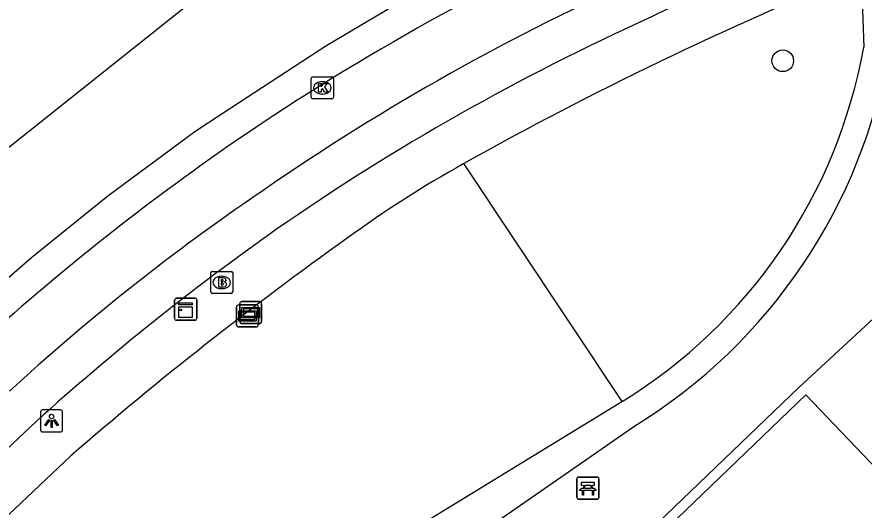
# Model space of a CAD drawing. Extents: x 156651 to 158072, y 387631 to 388990.
# Drawn here: x 157534.75 to 157573.12, y 388252.25 to 388274.57 of the extents above; entities that cross this region are included whole.
import ezdxf

# ---------------------------------------------------------------- set-up
doc = ezdxf.new("R2010")
doc.units = 0
for name, color, linetype in [('IMGEO_Bank', 7, 'Continuous'), ('IMGEO_Boom', 7, 'Continuous'), ('IMGEO_Brandkraan', 7, 'Continuous'), ('IMGEO_Groenvoorziening', 7, 'Continuous'), ('IMGEO_Hek', 7, 'Continuous'), ('IMGEO_Kast', 7, 'Continuous'), ('IMGEO_Kolk', 7, 'Continuous'), ('IMGEO_Lichtpunt', 7, 'Continuous'), ('IMGEO_Pand', 7, 'Continuous'), ('IMGEO_Rijbaan_lokaal_gesloten', 7, 'Continuous'), ('IMGEO_Verklikker', 7, 'Continuous'), ('IMGEO_Voetpad_halfverhard', 7, 'Continuous'), ('IMGEO_Voetpad_open', 7, 'Continuous')]:
    doc.layers.add(name, color=color, linetype=linetype)

msp = doc.modelspace()

# ---------------------------------------------------------------- linework, layer by layer
at = {"layer": 'IMGEO_Bank'}
for p, q in [((157560.116, 388252.817), (157560.116, 388253.658)), ((157560.116, 388253.658), (157560.116, 388252.817)), ((157560.191, 388253.742), (157561.032, 388253.742)), ((157561.032, 388253.742), (157560.191, 388253.742)), ((157561.116, 388253.667), (157561.116, 388252.826)), ((157561.116, 388252.826), (157561.116, 388253.667)), ((157560.425, 388253.248), (157560.425, 388253.354)), ((157560.469, 388253.354), (157560.469, 388253.248)), ((157560.757, 388253.36), (157560.475, 388253.36)), ((157560.763, 388253.248), (157560.763, 388253.354)), ((157560.807, 388253.354), (157560.807, 388253.248)), ((157560.813, 388253.14), (157560.42, 388253.14)), ((157560.475, 388253.242), (157560.757, 388253.242)), ((157561.041, 388252.742), (157560.2, 388252.742)), ((157560.2, 388252.742), (157561.041, 388252.742))]:
    msp.add_line(p, q, dxfattribs=at)
for points in [[(157560.419, 388253.36), (157560.333, 388253.36), (157560.333, 388253.521), (157560.896, 388253.521), (157560.896, 388253.36), (157560.813, 388253.36)], [(157560.363, 388253.14), (157560.221, 388253.14), (157560.333, 388253.242), (157560.419, 388253.242)], [(157560.413, 388253.133), (157560.413, 388252.926), (157560.37, 388252.926), (157560.37, 388253.133)], [(157560.813, 388253.242), (157560.896, 388253.242), (157561.008, 388253.14), (157560.869, 388253.14)], [(157560.863, 388253.133), (157560.863, 388252.926), (157560.819, 388252.926), (157560.819, 388253.133)]]:
    msp.add_lwpolyline(points, dxfattribs=at)
for centre, radius, start, end in [((157560.194, 388253.664), 0.0779, 92.4484, 184.2845), ((157560.194, 388253.664), 0.0779, 92.4484, 184.2845), ((157561.038, 388253.664), 0.0779, 2.4484, 94.2845), ((157561.038, 388253.664), 0.0779, 2.4484, 94.2845), ((157560.418, 388253.353), 0.00671, 2.8957, 87.1043), ((157560.475, 388253.353), 0.00671, 92.8957, 177.1043), ((157560.757, 388253.353), 0.00671, 2.8957, 87.1043), ((157560.814, 388253.353), 0.00671, 92.8957, 177.1043), ((157560.363, 388253.133), 0.00671, 2.8957, 87.1043), ((157560.42, 388253.133), 0.00671, 92.8957, 177.1043), ((157560.418, 388253.249), 0.00671, 272.8957, 357.1043), ((157560.475, 388253.249), 0.00671, 182.8957, 267.1043), ((157560.757, 388253.249), 0.00671, 272.8957, 357.1043), ((157560.814, 388253.249), 0.00671, 182.8957, 267.1043), ((157560.812, 388253.133), 0.00671, 2.8957, 87.1043), ((157560.869, 388253.133), 0.00671, 92.8957, 177.1043), ((157560.194, 388252.82), 0.0779, 182.4484, 274.2845), ((157560.194, 388252.82), 0.0779, 182.4484, 274.2845), ((157561.038, 388252.82), 0.0779, 272.4484, 4.2845), ((157561.038, 388252.82), 0.0779, 272.4484, 4.2845)]:
    msp.add_arc(centre, radius, start, end, dxfattribs=at)
at = {"layer": 'IMGEO_Boom'}
msp.add_circle((157569.441, 388272.582), 0.489, dxfattribs=at)
at = {"layer": 'IMGEO_Brandkraan'}
for p, q in [((157543.529, 388262.128), (157543.529, 388262.98)), ((157543.604, 388263.054), (157544.456, 388263.054)), ((157544.53, 388262.98), (157544.53, 388262.128)), ((157544.017, 388262.834), (157544.042, 388262.834)), ((157544.04, 388262.274), (157544.015, 388262.274)), ((157544.456, 388262.054), (157543.604, 388262.054))]:
    msp.add_line(p, q, dxfattribs=at)
for points in [[(157543.529, 388262.128), (157543.529, 388262.98)], [(157543.604, 388263.054), (157544.456, 388263.054)], [(157544.53, 388262.98), (157544.53, 388262.128)], [(157543.877, 388262.754), (157543.877, 388262.354), (157544.09, 388262.354)], [(157544.108, 388262.754), (157543.877, 388262.754)], [(157544.056, 388262.673), (157544.002, 388262.673), (157544.002, 388262.597)], [(157544.002, 388262.597), (157544.055, 388262.597)], [(157544.064, 388262.521), (157544.002, 388262.521), (157544.002, 388262.44)], [(157544.002, 388262.44), (157544.064, 388262.44)], [(157544.456, 388262.054), (157543.604, 388262.054)]]:
    msp.add_lwpolyline(points, dxfattribs=at)
for centre, radius, start, end in [((157543.606, 388262.978), 0.0765, 91.552, 178.448), ((157543.606, 388262.978), 0.0765, 91.552, 178.448), ((157544.454, 388262.978), 0.0765, 1.552, 88.448), ((157544.454, 388262.978), 0.0765, 1.552, 88.448), ((157544.057, 388262.635), 0.0379, 267.8285, 90.9355), ((157544.065, 388262.48), 0.0404, 269.8759, 90.5077), ((157544.112, 388262.609), 0.145, 59.4692, 91.5367), ((157544.137, 388262.656), 0.0922, 285.5137, 58.1501), ((157544.142, 388262.464), 0.105, 301.3115, 78.989), ((157543.606, 388262.13), 0.0765, 181.552, 268.448), ((157543.606, 388262.13), 0.0765, 181.552, 268.448), ((157544.096, 388262.605), 0.251, 268.6676, 293.5347), ((157544.454, 388262.13), 0.0765, 271.552, 358.448), ((157544.454, 388262.13), 0.0765, 271.552, 358.448)]:
    msp.add_arc(centre, radius, start, end, dxfattribs=at)
for centre, major_axis, ratio, start_param, end_param in [((157544.016, 388262.554), (-0.387, 0.002), 0.722429, 4.712389, 7.853982), ((157544.041, 388262.554), (-0.39, 0.002), 0.717154, 1.570796, 4.712389)]:
    msp.add_ellipse(centre, major_axis=major_axis, ratio=ratio, start_param=start_param, end_param=end_param, dxfattribs=at)
at = {"layer": 'IMGEO_Groenvoorziening'}
for points in [[(157580.396, 388278.594), (157580.164, 388267.028), (157570.163, 388257.803), (157549.83, 388238.291), (157521.638, 388210.734), (157521.476, 388210.646), (157518.075, 388210.62)], [(157562.167, 388257.165), (157555, 388267.932)], [(157537.177, 388254.693), (157507.77, 388226.91)]]:
    msp.add_lwpolyline(points, dxfattribs=at)
for centre, radius, start, end in [((157634.158, 388126.334), 162.222, 112.14994, 119.20658), ((157579.987, 388222.972), 51.436, 119.0636, 126.0499), ((157648.473, 388126.135), 170.041, 125.50516, 130.88351)]:
    msp.add_arc(centre, radius, start, end, dxfattribs=at)
at = {"layer": 'IMGEO_Hek'}
for points in [[(157580.396, 388278.594), (157580.164, 388267.028), (157570.163, 388257.803)], [(157570.163, 388257.803), (157549.83, 388238.291), (157521.638, 388210.734)]]:
    msp.add_lwpolyline(points, dxfattribs=at)
at = {"layer": 'IMGEO_Kast'}
for p, q in [((157541.897, 388260.913), (157541.897, 388261.754)), ((157541.897, 388261.754), (157541.897, 388260.913)), ((157541.972, 388261.838), (157542.813, 388261.838)), ((157542.813, 388261.838), (157541.972, 388261.838)), ((157542.897, 388261.763), (157542.897, 388260.922)), ((157542.897, 388260.922), (157542.897, 388261.763)), ((157542.822, 388260.838), (157541.981, 388260.838)), ((157541.981, 388260.838), (157542.822, 388260.838))]:
    msp.add_line(p, q, dxfattribs=at)
for points in [[(157542.092, 388261.628), (157542.692, 388261.628), (157542.692, 388261.543), (157542.092, 388261.543), (157542.092, 388261.628)], [(157542.092, 388261.453), (157542.692, 388261.453), (157542.692, 388260.964), (157542.092, 388260.964), (157542.092, 388261.453)]]:
    msp.add_lwpolyline(points, dxfattribs=at)
msp.add_circle((157542.176, 388261.302), 0.0377, dxfattribs=at)
for centre, start, end in [((157541.975, 388261.76), 92.4484, 184.2845), ((157541.975, 388261.76), 92.4484, 184.2845), ((157542.819, 388261.76), 2.4484, 94.2845), ((157542.819, 388261.76), 2.4484, 94.2845), ((157541.975, 388260.916), 182.4484, 274.2845), ((157541.975, 388260.916), 182.4484, 274.2845), ((157542.819, 388260.916), 272.4484, 4.2845), ((157542.819, 388260.916), 272.4484, 4.2845)]:
    msp.add_arc(centre, 0.0779, start, end, dxfattribs=at)
at = {"layer": 'IMGEO_Kolk'}
for p, q in [((157548.085, 388270.931), (157548.085, 388271.783)), ((157548.16, 388271.857), (157549.012, 388271.857)), ((157549.086, 388271.783), (157549.086, 388270.931)), ((157548.573, 388271.637), (157548.598, 388271.637)), ((157548.596, 388271.077), (157548.571, 388271.077)), ((157549.012, 388270.857), (157548.16, 388270.857))]:
    msp.add_line(p, q, dxfattribs=at)
for points in [[(157548.085, 388270.931), (157548.085, 388271.783)], [(157548.16, 388271.857), (157549.012, 388271.857)], [(157549.086, 388271.783), (157549.086, 388270.931)], [(157548.406, 388271.557), (157548.529, 388271.557), (157548.529, 388271.406), (157548.659, 388271.557), (157548.823, 388271.557), (157548.677, 388271.406), (157548.83, 388271.157), (157548.678, 388271.157), (157548.593, 388271.321), (157548.529, 388271.254), (157548.529, 388271.157), (157548.406, 388271.157), (157548.406, 388271.557)], [(157549.012, 388270.857), (157548.16, 388270.857)]]:
    msp.add_lwpolyline(points, dxfattribs=at)
for centre, start, end in [((157548.162, 388271.781), 91.552, 178.448), ((157548.162, 388271.781), 91.552, 178.448), ((157549.01, 388271.781), 1.552, 88.448), ((157549.01, 388271.781), 1.552, 88.448), ((157548.162, 388270.933), 181.552, 268.448), ((157548.162, 388270.933), 181.552, 268.448), ((157549.01, 388270.933), 271.552, 358.448), ((157549.01, 388270.933), 271.552, 358.448)]:
    msp.add_arc(centre, 0.0765, start, end, dxfattribs=at)
for centre, major_axis, ratio, start_param, end_param in [((157548.572, 388271.357), (-0.387, 0.002), 0.722429, 4.712389, 7.853982), ((157548.597, 388271.357), (-0.39, 0.002), 0.717154, 1.570796, 4.712389)]:
    msp.add_ellipse(centre, major_axis=major_axis, ratio=ratio, start_param=start_param, end_param=end_param, dxfattribs=at)
at = {"layer": 'IMGEO_Lichtpunt'}
for p, q in [((157536.725, 388256.782), (157535.917, 388256.782)), ((157536.725, 388256.782), (157535.917, 388256.782)), ((157535.823, 388256.687), (157535.823, 388255.88)), ((157535.823, 388256.687), (157535.823, 388255.88)), ((157536.819, 388255.88), (157536.819, 388256.687)), ((157536.819, 388255.88), (157536.819, 388256.687)), ((157535.917, 388255.786), (157536.725, 388255.786)), ((157535.917, 388255.786), (157536.725, 388255.786))]:
    msp.add_line(p, q, dxfattribs=at)
for points in [[(157536.197, 388256.351), (157536.236, 388256.323), (157536.048, 388256.061), (157536.01, 388256.088), (157536.197, 388256.351)], [(157536.409, 388256.323), (157536.447, 388256.35), (157536.634, 388256.088), (157536.595, 388256.06), (157536.409, 388256.323)], [(157536.299, 388256.303), (157536.346, 388256.303), (157536.346, 388255.981), (157536.299, 388255.981), (157536.299, 388256.303)]]:
    msp.add_lwpolyline(points, dxfattribs=at)
msp.add_circle((157536.322, 388256.485), 0.0994, dxfattribs=at)
for centre, start, end in [((157535.917, 388256.687), 90, 180), ((157535.917, 388256.687), 90, 180), ((157536.725, 388256.687), 0, 90), ((157536.725, 388256.687), 0, 90), ((157535.917, 388255.88), 180, 270), ((157535.917, 388255.88), 180, 270), ((157536.725, 388255.88), 270, 0), ((157536.725, 388255.88), 270, 360)]:
    msp.add_arc(centre, 0.0946, start, end, dxfattribs=at)
at = {"layer": 'IMGEO_Pand'}
msp.add_lwpolyline([(157567.99, 388213.072), (157562.196, 388219.112), (157558.734, 388222.72), (157562.775, 388226.601), (157551.074, 388238.835), (157562.705, 388250), (157570.484, 388257.467), (157577.622, 388250), (157591.461, 388235.522)], dxfattribs=at)
at = {"layer": 'IMGEO_Rijbaan_lokaal_gesloten'}
for points in [[(157604.176, 388291.909), (157580.335, 388286.846), (157576.49, 388285.809), (157573.173, 388284.771), (157566.421, 388282.227), (157562.832, 388280.636), (157554.412, 388276.492), (157551.787, 388275.045), (157548.741, 388273.25), (157544.093, 388270.208), (157542.816, 388269.372), (157538.864, 388266.452), (157535.424, 388263.688), (157531.791, 388260.522), (157524.981, 388254.108)], [(157544.741, 388276.909), (157521.91, 388258.748)]]:
    msp.add_lwpolyline(points, dxfattribs=at)
for centre, radius, start, end in [((157607.879, 388176.392), 112.084, 114.51617, 124.89367), ((157609.422, 388175.101), 114.027, 125.15849, 132.33785)]:
    msp.add_arc(centre, radius, start, end, dxfattribs=at)
at = {"layer": 'IMGEO_Verklikker'}
for p, q in [((157544.698, 388260.639), (157544.698, 388261.439)), ((157544.698, 388261.439), (157544.698, 388260.639)), ((157544.798, 388261.539), (157545.588, 388261.539)), ((157545.588, 388261.539), (157544.798, 388261.539)), ((157544.845, 388260.787), (157544.845, 388261.587)), ((157544.845, 388261.587), (157544.845, 388260.787)), ((157544.945, 388261.687), (157545.735, 388261.687)), ((157545.735, 388261.687), (157544.945, 388261.687)), ((157545.688, 388261.439), (157545.688, 388260.639)), ((157545.688, 388260.639), (157545.688, 388261.439)), ((157545.835, 388261.587), (157545.835, 388260.787)), ((157545.835, 388260.787), (157545.835, 388261.587)), ((157545.735, 388260.687), (157544.945, 388260.687)), ((157544.945, 388260.687), (157545.735, 388260.687)), ((157545.588, 388260.539), (157544.798, 388260.539)), ((157544.798, 388260.539), (157545.588, 388260.539))]:
    msp.add_line(p, q, dxfattribs=at)
for points in [[(157544.946, 388261.419), (157545.734, 388261.419), (157545.734, 388260.955), (157544.946, 388260.955), (157544.946, 388261.419)], [(157545.011, 388261.354), (157545.011, 388261.02), (157545.669, 388261.02), (157545.669, 388261.354), (157545.011, 388261.354)], [(157544.799, 388261.271), (157545.587, 388261.271), (157545.587, 388260.807), (157544.799, 388260.807), (157544.799, 388261.271)], [(157544.864, 388261.206), (157544.864, 388260.872), (157545.522, 388260.872), (157545.522, 388261.206), (157544.864, 388261.206)]]:
    msp.add_lwpolyline(points, dxfattribs=at)
for centre, start, end in [((157544.798, 388261.439), 90, 180), ((157544.798, 388261.439), 90, 180), ((157544.945, 388261.587), 90, 180), ((157544.945, 388261.587), 90, 180), ((157545.588, 388261.439), 0, 90), ((157545.588, 388261.439), 360, 90), ((157545.735, 388261.587), 0, 90), ((157545.735, 388261.587), 360, 90), ((157544.798, 388260.639), 180, 270), ((157544.798, 388260.639), 180, 270), ((157544.945, 388260.787), 180, 270), ((157544.945, 388260.787), 180, 270), ((157545.588, 388260.639), 270, 0), ((157545.588, 388260.639), 270, 0), ((157545.735, 388260.787), 270, 0), ((157545.735, 388260.787), 270, 0)]:
    msp.add_arc(centre, 0.1, start, end, dxfattribs=at)
at = {"layer": 'IMGEO_Voetpad_halfverhard'}
for points in [[(157572.995, 388276.584), (157573.109, 388273.201)], [(157562.167, 388257.165), (157562.026, 388257.076), (157553.246, 388251.711), (157549.198, 388248.998), (157545.322, 388245.734)], [(157546.12, 388244.598), (157549.984, 388247.466), (157555.487, 388251.042), (157562.747, 388256.067)]]:
    msp.add_lwpolyline(points, dxfattribs=at)
for centre, radius, start, end in [((157549.765, 388277.379), 23.715, 301.5318, 349.8536), ((157549.717, 388277.265), 24.883, 301.5783, 350.4799)]:
    msp.add_arc(centre, radius, start, end, dxfattribs=at)
at = {"layer": 'IMGEO_Voetpad_open'}
msp.add_lwpolyline([(157505.877, 388228.213), (157535.621, 388256.258)], dxfattribs=at)
for centre, radius, start, end in [((157600.784, 388201.386), 82.13, 110.33015, 116.99934), ((157606.478, 388179.055), 106.555, 114.24326, 124.97916), ((157607.283, 388177.332), 106.636, 114.24184, 124.74172), ((157600.707, 388185.546), 97.933, 124.38994, 132.60571), ((157613.496, 388169.93), 116.263, 125.17919, 132.05312)]:
    msp.add_arc(centre, radius, start, end, dxfattribs=at)

doc.saveas('drawing.dxf')
